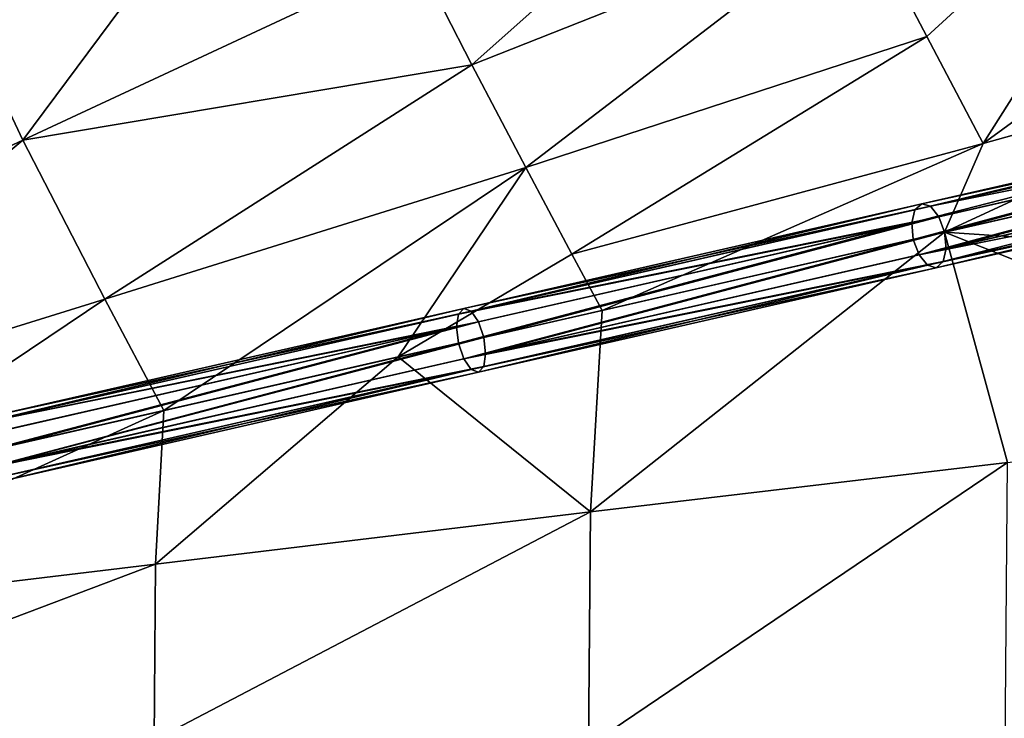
# Model space of a CAD drawing. Header units: millimetres. Extents: x 3 to 496, y 3 to 509.
# Tile 358 of 445: x 325 to 385, y 256 to 299. Entities that reach past the tile are written whole.
import ezdxf

# ---------------------------------------------------------------- set-up
doc = ezdxf.new("R2010")
doc.units = ezdxf.units.MM
doc.header["$LTSCALE"] = 25.4
doc.layers.get('0').update_dxf_attribs({"true_color": 0xff5454})

# ---------------------------------------------------------------- blocks, each defined once
blk = doc.blocks.new('FORM-M-9673.STL#1')
at = {"color": 0}
mesh = blk.add_polyface(dxfattribs=at)
corners = [(399.433, 307.886, 187.637), (419.507, 294.447, 211.94), (406.531, 291.486, 186.207), (408.889, 311.18, 207.366), (383.795, 340.359, 187.637), (392.266, 345.698, 207.366), (375.398, 356.134, 186.207), (385.804, 364.433, 211.94)]
mesh.append_faces([[corners[k] for k in face] for face in [(0, 1, 2), (5, 6, 7)]], dxfattribs={"vtx0": -1, "color": 0})
mesh.append_faces([[corners[k] for k in face] for face in [(1, 0, 3), (3, 4, 5)]], dxfattribs={"vtx0": -1, "vtx1": -1, "color": 0})
mesh.append_faces([[corners[k] for k in face] for face in [(3, 0, 4), (5, 4, 6)]], dxfattribs={"vtx0": -1, "vtx2": -1, "color": 0})
mesh = blk.add_polyface(dxfattribs=at)
corners = [(398.542, 307.576, 174.472), (384.344, 363.269, 168.377), (382.997, 339.856, 174.472), (393.892, 346.724, 167.621), (410.705, 311.813, 167.621), (417.687, 294.032, 168.377)]
mesh.append_faces([[corners[k] for k in face] for face in [(0, 1, 2), (4, 0, 5)]], dxfattribs={"vtx0": -1, "color": 0})
mesh.append_faces([[corners[k] for k in face] for face in [(1, 0, 3), (3, 0, 4)]], dxfattribs={"vtx0": -1, "vtx1": -1, "color": 0})
mesh = blk.add_polyface(dxfattribs=at)
corners = [(343.498, 315.577, 28.85), (320.958, 301.184, 17.968), (325.546, 291.455, 18.238)]
mesh.append_faces([[corners[k] for k in face] for face in [(0, 1, 2)]], dxfattribs={"color": 0})
mesh = blk.add_polyface(dxfattribs=at)
corners = [(349.577, 302.664, 29.235), (343.498, 315.577, 28.85), (325.546, 291.455, 18.238)]
mesh.append_faces([[corners[k] for k in face] for face in [(0, 1, 2)]], dxfattribs={"color": 0})
mesh = blk.add_polyface(dxfattribs=at)
corners = [(398.789, 314.333, 59.223), (376.707, 305.443, 43.068), (380.72, 297.782, 43.157)]
mesh.append_faces([[corners[k] for k in face] for face in [(0, 1, 2)]], dxfattribs={"color": 0})
mesh = blk.add_polyface(dxfattribs=at)
corners = [(384.17, 291.254, 43.183), (398.789, 314.333, 59.223), (380.72, 297.782, 43.157), (403.591, 305.44, 59.312)]
mesh.append_faces([[corners[k] for k in face] for face in [(0, 1, 2), (1, 0, 3)]], dxfattribs={"vtx0": -1, "color": 0})
mesh = blk.add_polyface(dxfattribs=at)
corners = [(352.961, 296.054, 29.387), (372.578, 313.524, 42.888), (349.577, 302.664, 29.235), (376.707, 305.443, 43.068)]
mesh.append_faces([[corners[k] for k in face] for face in [(0, 1, 2), (1, 0, 3)]], dxfattribs={"vtx0": -1, "color": 0})
mesh = blk.add_polyface(dxfattribs=at)
corners = [(356.248, 289.801, 29.463), (376.707, 305.443, 43.068), (352.961, 296.054, 29.387), (380.72, 297.782, 43.157)]
mesh.append_faces([[corners[k] for k in face] for face in [(0, 1, 2), (1, 0, 3)]], dxfattribs={"vtx0": -1, "color": 0})
mesh = blk.add_polyface(dxfattribs=at)
corners = [(407.757, 297.838, 59.36), (403.591, 305.44, 59.312), (384.17, 291.254, 43.183)]
mesh.append_faces([[corners[k] for k in face] for face in [(0, 1, 2)]], dxfattribs={"color": 0})
mesh = blk.add_polyface(dxfattribs=at)
corners = [(352.961, 296.054, 29.387), (349.577, 302.664, 29.235), (325.546, 291.455, 18.238)]
mesh.append_faces([[corners[k] for k in face] for face in [(0, 1, 2)]], dxfattribs={"color": 0})
mesh = blk.add_polyface(dxfattribs=at)
corners = [(325.546, 291.455, 18.238), (320.958, 301.184, 17.968), (300.689, 279.883, 9.98)]
mesh.append_faces([[corners[k] for k in face] for face in [(0, 1, 2)]], dxfattribs={"color": 0})
mesh = blk.add_polyface(dxfattribs=at)
corners = [(359.056, 284.509, 29.485), (380.72, 297.782, 43.157), (356.248, 289.801, 29.463), (384.17, 291.254, 43.183)]
mesh.append_faces([[corners[k] for k in face] for face in [(0, 1, 2), (1, 0, 3)]], dxfattribs={"vtx0": -1, "color": 0})
mesh = blk.add_polyface(dxfattribs=at)
corners = [(407.757, 297.838, 59.36), (384.17, 291.254, 43.183), (381.81, 285.843, 40.429)]
mesh.append_faces([[corners[k] for k in face] for face in [(0, 1, 2)]], dxfattribs={"color": 0})
mesh = blk.add_polyface(dxfattribs=at)
corners = [(410.653, 292.427, 59.379), (407.757, 297.838, 59.36), (381.81, 285.843, 40.429)]
mesh.append_faces([[corners[k] for k in face] for face in [(0, 1, 2)]], dxfattribs={"color": 0})
mesh = blk.add_polyface(dxfattribs=at)
corners = [(352.961, 296.054, 29.387), (325.546, 291.455, 18.238), (330.548, 281.76, 18.398)]
mesh.append_faces([[corners[k] for k in face] for face in [(0, 1, 2)]], dxfattribs={"color": 0})
mesh = blk.add_polyface(dxfattribs=at)
corners = [(356.248, 289.801, 29.463), (352.961, 296.054, 29.387), (330.548, 281.76, 18.398)]
mesh.append_faces([[corners[k] for k in face] for face in [(0, 1, 2)]], dxfattribs={"color": 0})
mesh = blk.add_polyface(dxfattribs=at)
corners = [(379.994, 287.205, 44.193), (406.733, 293.583, 60.509), (380.413, 287.576, 43.322), (406.225, 293.193, 61.323)]
mesh.append_faces([[corners[k] for k in face] for face in [(0, 1, 2), (1, 0, 3)]], dxfattribs={"vtx0": -1, "color": 0})
mesh = blk.add_polyface(dxfattribs=at)
corners = [(380.413, 287.576, 43.322), (407.359, 293.451, 59.695), (380.952, 287.424, 42.451), (406.733, 293.583, 60.509)]
mesh.append_faces([[corners[k] for k in face] for face in [(0, 1, 2), (1, 0, 3)]], dxfattribs={"vtx0": -1, "color": 0})
mesh = blk.add_polyface(dxfattribs=at)
corners = [(380.952, 287.424, 42.451), (407.937, 292.832, 59.1), (381.465, 286.79, 41.814), (407.359, 293.451, 59.695)]
mesh.append_faces([[corners[k] for k in face] for face in [(0, 1, 2), (1, 0, 3)]], dxfattribs={"vtx0": -1, "color": 0})
mesh = blk.add_polyface(dxfattribs=at)
corners = [(379.806, 286.412, 44.831), (406.225, 293.193, 61.323), (379.994, 287.205, 44.193), (405.973, 292.384, 61.918)]
mesh.append_faces([[corners[k] for k in face] for face in [(0, 1, 2), (1, 0, 3)]], dxfattribs={"vtx0": -1, "color": 0})
mesh = blk.add_polyface(dxfattribs=at)
corners = [(407.937, 292.832, 59.1), (381.816, 285.845, 41.58), (381.465, 286.79, 41.814), (408.311, 291.892, 58.881)]
mesh.append_faces([[corners[k] for k in face] for face in [(0, 1, 2), (1, 0, 3)]], dxfattribs={"vtx0": -1, "color": 0})
mesh = blk.add_polyface(dxfattribs=at)
corners = [(379.9, 285.407, 45.064), (405.973, 292.384, 61.918), (379.806, 286.412, 44.831), (406.044, 291.375, 62.136)]
mesh.append_faces([[corners[k] for k in face] for face in [(0, 1, 2), (1, 0, 3)]], dxfattribs={"vtx0": -1, "color": 0})
mesh = blk.add_polyface(dxfattribs=at)
corners = [(410.653, 292.427, 59.379), (381.81, 285.843, 40.429), (410.158, 283.941, 58.68)]
mesh.append_faces([[corners[k] for k in face] for face in [(0, 1, 2)]], dxfattribs={"color": 0})
mesh = blk.add_polyface(dxfattribs=at)
corners = [(408.311, 291.892, 58.881), (381.91, 284.841, 41.814), (381.816, 285.845, 41.58), (408.382, 290.882, 59.1)]
mesh.append_faces([[corners[k] for k in face] for face in [(0, 1, 2), (1, 0, 3)]], dxfattribs={"vtx0": -1, "color": 0})
mesh = blk.add_polyface(dxfattribs=at)
corners = [(303.945, 273.492, 10.065), (325.546, 291.455, 18.238), (300.689, 279.883, 9.98), (330.548, 281.76, 18.398)]
mesh.append_faces([[corners[k] for k in face] for face in [(0, 1, 2), (1, 0, 3)]], dxfattribs={"vtx0": -1, "color": 0})
mesh = blk.add_polyface(dxfattribs=at)
corners = [(384.17, 291.254, 43.183), (359.056, 284.509, 29.485), (360.908, 281.073, 29.487)]
mesh.append_faces([[corners[k] for k in face] for face in [(0, 1, 2)]], dxfattribs={"color": 0})
mesh = blk.add_polyface(dxfattribs=at)
corners = [(384.17, 291.254, 43.183), (360.908, 281.073, 29.487), (381.81, 285.843, 40.429)]
mesh.append_faces([[corners[k] for k in face] for face in [(0, 1, 2)]], dxfattribs={"color": 0})
mesh = blk.add_polyface(dxfattribs=at)
corners = [(380.251, 284.462, 44.831), (406.044, 291.375, 62.136), (379.9, 285.407, 45.064), (406.419, 290.434, 61.918)]
mesh.append_faces([[corners[k] for k in face] for face in [(0, 1, 2), (1, 0, 3)]], dxfattribs={"vtx0": -1, "color": 0})
mesh = blk.add_polyface(dxfattribs=at)
corners = [(406.996, 289.815, 61.323), (380.251, 284.462, 44.831), (380.765, 283.828, 44.193), (406.419, 290.434, 61.918)]
mesh.append_faces([[corners[k] for k in face] for face in [(0, 1, 2), (1, 0, 3)]], dxfattribs={"vtx0": -1, "color": 0})
mesh = blk.add_polyface(dxfattribs=at)
corners = [(408.382, 290.882, 59.1), (381.723, 284.047, 42.451), (381.91, 284.841, 41.814), (408.13, 290.074, 59.695)]
mesh.append_faces([[corners[k] for k in face] for face in [(0, 1, 2), (1, 0, 3)]], dxfattribs={"vtx0": -1, "color": 0})
mesh = blk.add_polyface(dxfattribs=at)
corners = [(356.248, 289.801, 29.463), (330.548, 281.76, 18.398), (334.142, 274.963, 18.414)]
mesh.append_faces([[corners[k] for k in face] for face in [(0, 1, 2)]], dxfattribs={"color": 0})
mesh = blk.add_polyface(dxfattribs=at)
corners = [(356.248, 289.801, 29.463), (334.142, 274.963, 18.414), (348.459, 278.231, 23.948)]
mesh.append_faces([[corners[k] for k in face] for face in [(0, 1, 2)]], dxfattribs={"color": 0})
mesh = blk.add_polyface(dxfattribs=at)
corners = [(359.056, 284.509, 29.485), (356.248, 289.801, 29.463), (348.459, 278.231, 23.948)]
mesh.append_faces([[corners[k] for k in face] for face in [(0, 1, 2)]], dxfattribs={"color": 0})
mesh = blk.add_polyface(dxfattribs=at)
corners = [(407.623, 289.683, 60.509), (380.765, 283.828, 44.193), (381.303, 283.676, 43.322), (406.996, 289.815, 61.323)]
mesh.append_faces([[corners[k] for k in face] for face in [(0, 1, 2), (1, 0, 3)]], dxfattribs={"vtx0": -1, "color": 0})
mesh = blk.add_polyface(dxfattribs=at)
corners = [(408.13, 290.074, 59.695), (381.303, 283.676, 43.322), (381.723, 284.047, 42.451), (407.623, 289.683, 60.509)]
mesh.append_faces([[corners[k] for k in face] for face in [(0, 1, 2), (1, 0, 3)]], dxfattribs={"vtx0": -1, "color": 0})
mesh = blk.add_polyface(dxfattribs=at)
corners = [(352.133, 280.846, 30.028), (380.413, 287.576, 43.322), (352.459, 281.196, 29.109), (379.994, 287.205, 44.193)]
mesh.append_faces([[corners[k] for k in face] for face in [(0, 1, 2), (1, 0, 3)]], dxfattribs={"vtx0": -1, "color": 0})
mesh = blk.add_polyface(dxfattribs=at)
corners = [(352.459, 281.196, 29.109), (380.952, 287.424, 42.451), (352.904, 281.022, 28.191), (380.413, 287.576, 43.322)]
mesh.append_faces([[corners[k] for k in face] for face in [(0, 1, 2), (1, 0, 3)]], dxfattribs={"vtx0": -1, "color": 0})
mesh = blk.add_polyface(dxfattribs=at)
corners = [(352.904, 281.022, 28.191), (381.465, 286.79, 41.814), (353.35, 280.373, 27.519), (380.952, 287.424, 42.451)]
mesh.append_faces([[corners[k] for k in face] for face in [(0, 1, 2), (1, 0, 3)]], dxfattribs={"vtx0": -1, "color": 0})
mesh = blk.add_polyface(dxfattribs=at)
corners = [(379.806, 286.412, 44.831), (352.133, 280.846, 30.028), (352.013, 280.068, 30.7), (379.994, 287.205, 44.193)]
mesh.append_faces([[corners[k] for k in face] for face in [(0, 1, 2), (1, 0, 3)]], dxfattribs={"vtx0": -1, "color": 0})
mesh = blk.add_polyface(dxfattribs=at)
corners = [(381.465, 286.79, 41.814), (353.676, 279.422, 27.273), (353.35, 280.373, 27.519), (381.816, 285.845, 41.58)]
mesh.append_faces([[corners[k] for k in face] for face in [(0, 1, 2), (1, 0, 3)]], dxfattribs={"vtx0": -1, "color": 0})
mesh = blk.add_polyface(dxfattribs=at)
corners = [(352.132, 279.07, 30.946), (379.806, 286.412, 44.831), (352.013, 280.068, 30.7), (379.9, 285.407, 45.064)]
mesh.append_faces([[corners[k] for k in face] for face in [(0, 1, 2), (1, 0, 3)]], dxfattribs={"vtx0": -1, "color": 0})
mesh = blk.add_polyface(dxfattribs=at)
corners = [(381.816, 285.845, 41.58), (353.795, 278.423, 27.519), (353.676, 279.422, 27.273), (381.91, 284.841, 41.814)]
mesh.append_faces([[corners[k] for k in face] for face in [(0, 1, 2), (1, 0, 3)]], dxfattribs={"vtx0": -1, "color": 0})
mesh = blk.add_polyface(dxfattribs=at)
corners = [(385.65, 271.785, 42.435), (381.81, 285.843, 40.429), (360.193, 268.786, 28.85)]
mesh.append_faces([[corners[k] for k in face] for face in [(0, 1, 2)]], dxfattribs={"color": 0})
mesh = blk.add_polyface(dxfattribs=at)
corners = [(381.81, 285.843, 40.429), (360.908, 281.073, 29.487), (360.193, 268.786, 28.85)]
mesh.append_faces([[corners[k] for k in face] for face in [(0, 1, 2)]], dxfattribs={"color": 0})
mesh = blk.add_polyface(dxfattribs=at)
corners = [(410.158, 283.941, 58.68), (381.81, 285.843, 40.429), (409.606, 274.792, 58.632)]
mesh.append_faces([[corners[k] for k in face] for face in [(0, 1, 2)]], dxfattribs={"color": 0})
mesh = blk.add_polyface(dxfattribs=at)
corners = [(409.606, 274.792, 58.632), (381.81, 285.843, 40.429), (385.65, 271.785, 42.435)]
mesh.append_faces([[corners[k] for k in face] for face in [(0, 1, 2)]], dxfattribs={"color": 0})
mesh = blk.add_polyface(dxfattribs=at)
corners = [(352.458, 278.118, 30.7), (379.9, 285.407, 45.064), (352.132, 279.07, 30.946), (380.251, 284.462, 44.831)]
mesh.append_faces([[corners[k] for k in face] for face in [(0, 1, 2), (1, 0, 3)]], dxfattribs={"vtx0": -1, "color": 0})
mesh = blk.add_polyface(dxfattribs=at)
corners = [(360.908, 281.073, 29.487), (359.056, 284.509, 29.485), (348.459, 278.231, 23.948)]
mesh.append_faces([[corners[k] for k in face] for face in [(0, 1, 2)]], dxfattribs={"color": 0})
mesh = blk.add_polyface(dxfattribs=at)
corners = [(380.765, 283.828, 44.193), (352.458, 278.118, 30.7), (352.904, 277.469, 30.028), (380.251, 284.462, 44.831)]
mesh.append_faces([[corners[k] for k in face] for face in [(0, 1, 2), (1, 0, 3)]], dxfattribs={"vtx0": -1, "color": 0})
mesh = blk.add_polyface(dxfattribs=at)
corners = [(353.795, 278.423, 27.519), (381.723, 284.047, 42.451), (353.675, 277.645, 28.191), (381.91, 284.841, 41.814)]
mesh.append_faces([[corners[k] for k in face] for face in [(0, 1, 2), (1, 0, 3)]], dxfattribs={"vtx0": -1, "color": 0})
mesh = blk.add_polyface(dxfattribs=at)
corners = [(381.303, 283.676, 43.322), (352.904, 277.469, 30.028), (353.349, 277.296, 29.109), (380.765, 283.828, 44.193)]
mesh.append_faces([[corners[k] for k in face] for face in [(0, 1, 2), (1, 0, 3)]], dxfattribs={"vtx0": -1, "color": 0})
mesh = blk.add_polyface(dxfattribs=at)
corners = [(381.723, 284.047, 42.451), (353.349, 277.296, 29.109), (353.675, 277.645, 28.191), (381.303, 283.676, 43.322)]
mesh.append_faces([[corners[k] for k in face] for face in [(0, 1, 2), (1, 0, 3)]], dxfattribs={"vtx0": -1, "color": 0})
mesh = blk.add_polyface(dxfattribs=at)
corners = [(330.548, 281.76, 18.398), (303.945, 273.492, 10.065), (313.363, 270.221, 11.876)]
mesh.append_faces([[corners[k] for k in face] for face in [(0, 1, 2)]], dxfattribs={"color": 0})
mesh = blk.add_polyface(dxfattribs=at)
corners = [(334.142, 274.963, 18.414), (330.548, 281.76, 18.398), (313.363, 270.221, 11.876)]
mesh.append_faces([[corners[k] for k in face] for face in [(0, 1, 2)]], dxfattribs={"color": 0})
mesh = blk.add_polyface(dxfattribs=at)
corners = [(352.013, 280.068, 30.7), (322.959, 274.188, 18.987), (322.911, 273.426, 19.686), (352.133, 280.846, 30.028)]
mesh.append_faces([[corners[k] for k in face] for face in [(0, 1, 2), (1, 0, 3)]], dxfattribs={"vtx0": -1, "color": 0})
mesh = blk.add_polyface(dxfattribs=at)
corners = [(322.959, 274.188, 18.987), (352.459, 281.196, 29.109), (323.188, 274.515, 18.032), (352.133, 280.846, 30.028)]
mesh.append_faces([[corners[k] for k in face] for face in [(0, 1, 2), (1, 0, 3)]], dxfattribs={"vtx0": -1, "color": 0})
mesh = blk.add_polyface(dxfattribs=at)
corners = [(323.188, 274.515, 18.032), (352.904, 281.022, 28.191), (323.536, 274.319, 17.076), (352.459, 281.196, 29.109)]
mesh.append_faces([[corners[k] for k in face] for face in [(0, 1, 2), (1, 0, 3)]], dxfattribs={"vtx0": -1, "color": 0})
mesh = blk.add_polyface(dxfattribs=at)
corners = [(323.536, 274.319, 17.076), (353.35, 280.373, 27.519), (323.909, 273.654, 16.377), (352.904, 281.022, 28.191)]
mesh.append_faces([[corners[k] for k in face] for face in [(0, 1, 2), (1, 0, 3)]], dxfattribs={"vtx0": -1, "color": 0})
mesh = blk.add_polyface(dxfattribs=at)
corners = [(360.908, 281.073, 29.487), (348.459, 278.231, 23.948), (360.193, 268.786, 28.85)]
mesh.append_faces([[corners[k] for k in face] for face in [(0, 1, 2)]], dxfattribs={"color": 0})
mesh = blk.add_polyface(dxfattribs=at)
corners = [(353.35, 280.373, 27.519), (324.209, 272.696, 16.121), (323.909, 273.654, 16.377), (353.676, 279.422, 27.273)]
mesh.append_faces([[corners[k] for k in face] for face in [(0, 1, 2), (1, 0, 3)]], dxfattribs={"vtx0": -1, "color": 0})
mesh = blk.add_polyface(dxfattribs=at)
corners = [(323.056, 272.433, 19.942), (352.013, 280.068, 30.7), (322.911, 273.426, 19.686), (352.132, 279.07, 30.946)]
mesh.append_faces([[corners[k] for k in face] for face in [(0, 1, 2), (1, 0, 3)]], dxfattribs={"vtx0": -1, "color": 0})
mesh = blk.add_polyface(dxfattribs=at)
corners = [(323.356, 271.476, 19.686), (352.132, 279.07, 30.946), (323.056, 272.433, 19.942), (352.458, 278.118, 30.7)]
mesh.append_faces([[corners[k] for k in face] for face in [(0, 1, 2), (1, 0, 3)]], dxfattribs={"vtx0": -1, "color": 0})
mesh = blk.add_polyface(dxfattribs=at)
corners = [(353.676, 279.422, 27.273), (324.354, 271.704, 16.377), (324.209, 272.696, 16.121), (353.795, 278.423, 27.519)]
mesh.append_faces([[corners[k] for k in face] for face in [(0, 1, 2), (1, 0, 3)]], dxfattribs={"vtx0": -1, "color": 0})
mesh = blk.add_polyface(dxfattribs=at)
corners = [(324.354, 271.704, 16.377), (353.675, 277.645, 28.191), (324.306, 270.942, 17.076), (353.795, 278.423, 27.519)]
mesh.append_faces([[corners[k] for k in face] for face in [(0, 1, 2), (1, 0, 3)]], dxfattribs={"vtx0": -1, "color": 0})
mesh = blk.add_polyface(dxfattribs=at)
corners = [(352.904, 277.469, 30.028), (323.356, 271.476, 19.686), (323.73, 270.81, 18.987), (352.458, 278.118, 30.7)]
mesh.append_faces([[corners[k] for k in face] for face in [(0, 1, 2), (1, 0, 3)]], dxfattribs={"vtx0": -1, "color": 0})
mesh = blk.add_polyface(dxfattribs=at)
corners = [(348.459, 278.231, 23.948), (334.142, 274.963, 18.414), (333.641, 265.598, 17.968)]
mesh.append_faces([[corners[k] for k in face] for face in [(0, 1, 2)]], dxfattribs={"color": 0})
mesh = blk.add_polyface(dxfattribs=at)
corners = [(360.193, 268.786, 28.85), (348.459, 278.231, 23.948), (333.641, 265.598, 17.968)]
mesh.append_faces([[corners[k] for k in face] for face in [(0, 1, 2)]], dxfattribs={"color": 0})
mesh = blk.add_polyface(dxfattribs=at)
corners = [(353.349, 277.296, 29.109), (323.73, 270.81, 18.987), (324.078, 270.615, 18.032), (352.904, 277.469, 30.028)]
mesh.append_faces([[corners[k] for k in face] for face in [(0, 1, 2), (1, 0, 3)]], dxfattribs={"vtx0": -1, "color": 0})
mesh = blk.add_polyface(dxfattribs=at)
corners = [(353.675, 277.645, 28.191), (324.078, 270.615, 18.032), (324.306, 270.942, 17.076), (353.349, 277.296, 29.109)]
mesh.append_faces([[corners[k] for k in face] for face in [(0, 1, 2), (1, 0, 3)]], dxfattribs={"vtx0": -1, "color": 0})
mesh = blk.add_polyface(dxfattribs=at)
corners = [(334.142, 274.963, 18.414), (313.363, 270.221, 11.876), (306.184, 262.292, 9.837)]
mesh.append_faces([[corners[k] for k in face] for face in [(0, 1, 2)]], dxfattribs={"color": 0})
mesh = blk.add_polyface(dxfattribs=at)
corners = [(334.142, 274.963, 18.414), (306.184, 262.292, 9.837), (333.641, 265.598, 17.968)]
mesh.append_faces([[corners[k] for k in face] for face in [(0, 1, 2)]], dxfattribs={"color": 0})
mesh = blk.add_polyface(dxfattribs=at)
corners = [(385.65, 271.785, 42.435), (360.193, 268.786, 28.85), (360.068, 254.514, 29.235)]
mesh.append_faces([[corners[k] for k in face] for face in [(0, 1, 2)]], dxfattribs={"color": 0})
mesh = blk.add_polyface(dxfattribs=at)
corners = [(385.65, 271.785, 42.435), (360.068, 254.514, 29.235), (385.503, 254.319, 42.888)]
mesh.append_faces([[corners[k] for k in face] for face in [(0, 1, 2)]], dxfattribs={"color": 0})
mesh = blk.add_polyface(dxfattribs=at)
corners = [(360.193, 268.786, 28.85), (333.641, 265.598, 17.968), (333.553, 254.841, 18.238)]
mesh.append_faces([[corners[k] for k in face] for face in [(0, 1, 2)]], dxfattribs={"color": 0})
mesh = blk.add_polyface(dxfattribs=at)
corners = [(360.193, 268.786, 28.85), (333.553, 254.841, 18.238), (360.068, 254.514, 29.235)]
mesh.append_faces([[corners[k] for k in face] for face in [(0, 1, 2)]], dxfattribs={"color": 0})
mesh = blk.add_polyface(dxfattribs=at)
corners = [(333.641, 265.598, 17.968), (306.184, 262.292, 9.837), (306.137, 255.2, 9.98)]
mesh.append_faces([[corners[k] for k in face] for face in [(0, 1, 2)]], dxfattribs={"color": 0})
mesh = blk.add_polyface(dxfattribs=at)
corners = [(333.641, 265.598, 17.968), (306.137, 255.2, 9.98), (333.553, 254.841, 18.238)]
mesh.append_faces([[corners[k] for k in face] for face in [(0, 1, 2)]], dxfattribs={"color": 0})

msp = doc.modelspace()

# ---------------------------------------------------------------- block references
at = {"color": 7, "true_color": 0xf9f8f7}
msp.add_blockref('FORM-M-9673.STL#1', (0, 0), dxfattribs=at)

doc.saveas('drawing.dxf')
